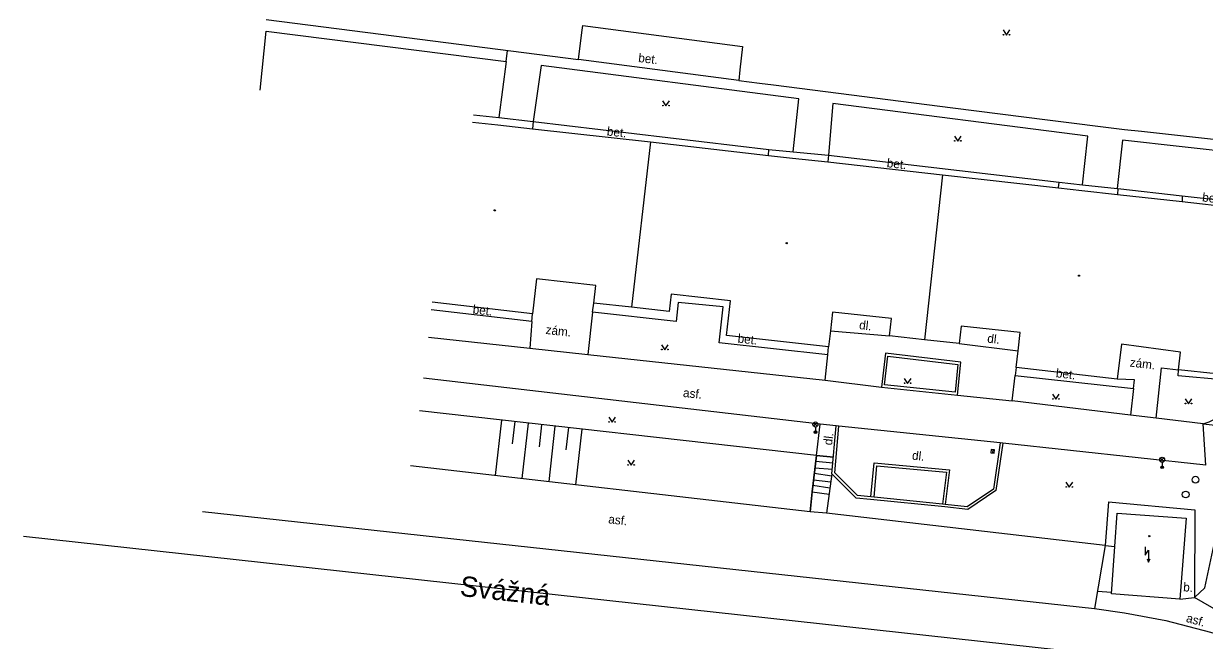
# Model space of a CAD drawing. Extents: x -602419 to -601554, y -1162937 to -1162362.
# Drawn here: x -602396.1 to -602308.5, y -1162499.1 to -1162453.4 of the extents above; entities that cross this region are included whole.
import ezdxf

# ---------------------------------------------------------------- set-up
doc = ezdxf.new("R2010")
doc.units = 0
doc.layers.add('Podklad', color=7, linetype='Continuous')

msp = doc.modelspace()

# ---------------------------------------------------------------- linework, layer by layer
at = {"layer": 'Podklad'}
for p, q in [((-602337.4625, -1162483.21), (-602337.1975, -1162482.945)), ((-602337.4625, -1162482.945), (-602337.1975, -1162483.21)), ((-602337.33, -1162483.265), (-602337.33, -1162483.64)), ((-602324.1751, -1162484.9359), (-602324.2049, -1162485.1841)), ((-602311.7525, -1162485.82), (-602311.4875, -1162485.555)), ((-602311.7525, -1162485.555), (-602311.4875, -1162485.82)), ((-602311.62, -1162485.875), (-602311.62, -1162486.25))]:
    msp.add_line(p, q, dxfattribs=at)
for points in [[(-602378.06, -1162453.06), (-602369.57, -1162454.14), (-602358.96, -1162455.49)], [(-602378.51, -1162458.3), (-602378.06, -1162453.9099), (-602360.27, -1162456.17), (-602360.81, -1162460.32)], [(-602354.9099, -1162456.01), (-602354.64, -1162454.01), (-602354.57, -1162453.5), (-602342.74, -1162455.06), (-602342.93, -1162456.77), (-602343.02, -1162457.57)], [(-602323.4099, -1162453.825), (-602323.1599, -1162454.2), (-602322.9099, -1162453.825)], [(-602360.27, -1162456.17), (-602360.1597, -1162455.3374)], [(-602358.96, -1162455.49), (-602354.9099, -1162456.01)], [(-602357.68, -1162456.4699), (-602358.25, -1162460.62)], [(-602338.57, -1162458.93), (-602357.68, -1162456.4699)], [(-602343.02, -1162457.57), (-602354.9099, -1162456.01)], [(-602343.02, -1162457.57), (-602341.48, -1162457.77)], [(-602341.48, -1162457.77), (-602340.44, -1162457.9)], [(-602340.44, -1162457.9), (-602327.14, -1162459.59)], [(-602348.6599, -1162459.085), (-602348.4099, -1162459.46), (-602348.1599, -1162459.085)], [(-602338.98, -1162462.86), (-602338.57, -1162458.93)], [(-602336.04, -1162459.27), (-602336.37, -1162463.1)], [(-602317.13, -1162461.7), (-602336.04, -1162459.27)], [(-602362.69, -1162460.11), (-602360.81, -1162460.32)], [(-602327.14, -1162459.59), (-602320.12, -1162460.48)], [(-602362.75, -1162460.6599), (-602360.88, -1162460.87)], [(-602360.88, -1162460.87), (-602358.32, -1162461.15)], [(-602360.81, -1162460.32), (-602358.25, -1162460.62)], [(-602358.25, -1162460.62), (-602358.32, -1162461.15)], [(-602358.32, -1162461.15), (-602349.57, -1162462.13)], [(-602358.25, -1162460.62), (-602340.78, -1162462.7)], [(-602320.12, -1162460.48), (-602314.4, -1162461.21), (-602313.15, -1162461.34)], [(-602327.02, -1162461.695), (-602326.77, -1162462.07), (-602326.52, -1162461.695)], [(-602317.36, -1162463.7199), (-602317.13, -1162461.7)], [(-602305.7, -1162462.98), (-602314.55, -1162461.99), (-602314.96, -1162465.58)], [(-602313.15, -1162461.34), (-602306.9099, -1162462.02), (-602305.58, -1162462.1599)], [(-602349.57, -1162462.13), (-602350.9699, -1162474.39)], [(-602349.57, -1162462.13), (-602340.82, -1162463.13)], [(-602340.82, -1162463.13), (-602340.78, -1162462.7)], [(-602340.78, -1162462.7), (-602338.98, -1162462.86)], [(-602338.98, -1162462.86), (-602336.37, -1162463.1)], [(-602340.82, -1162463.13), (-602339.02, -1162463.32)], [(-602339.02, -1162463.32), (-602336.4099, -1162463.61)], [(-602336.37, -1162463.1), (-602336.4099, -1162463.61)], [(-602336.4099, -1162463.61), (-602327.9099, -1162464.56)], [(-602336.37, -1162463.1), (-602319.25, -1162465.11)], [(-602317.52, -1162465.3), (-602317.36, -1162463.7199)], [(-602327.9099, -1162464.56), (-602329.25, -1162476.79)], [(-602327.9099, -1162464.56), (-602319.3, -1162465.52)], [(-602319.3, -1162465.52), (-602319.25, -1162465.11)], [(-602319.3, -1162465.52), (-602317.56, -1162465.7199)], [(-602319.25, -1162465.11), (-602317.52, -1162465.3)], [(-602317.52, -1162465.3), (-602314.96, -1162465.58)], [(-602317.56, -1162465.7199), (-602314.93, -1162466.02)], [(-602314.96, -1162465.58), (-602314.9, -1162465.59)], [(-602314.9, -1162465.59), (-602314.93, -1162466.02)], [(-602314.93, -1162466.02), (-602310.14, -1162466.55)], [(-602314.9, -1162465.59), (-602310.12, -1162466.13)], [(-602310.12, -1162466.13), (-602305.6599, -1162466.62), (-602307.14, -1162479.76), (-602310.42, -1162479.48), (-602310.4, -1162479.02)], [(-602310.12, -1162466.13), (-602310.14, -1162466.55)], [(-602310.14, -1162466.55), (-602306.24, -1162466.99)], [(-602358.01, -1162472.28), (-602358.31, -1162474.87)], [(-602353.62, -1162472.78), (-602358.01, -1162472.28)], [(-602353.77, -1162474.07), (-602353.62, -1162472.78)], [(-602348.02, -1162473.4099), (-602348.17, -1162474.7)], [(-602343.63, -1162473.9099), (-602348.02, -1162473.4099)], [(-602358.31, -1162474.87), (-602365.76, -1162474.01)], [(-602336.4099, -1162477.92), (-602344.4699, -1162477.02), (-602344.17, -1162474.36), (-602347.51, -1162474.03), (-602347.6599, -1162475.43), (-602353.85, -1162474.74)], [(-602353.85, -1162474.74), (-602353.77, -1162474.07)], [(-602350.9699, -1162474.39), (-602353.77, -1162474.07)], [(-602343.92, -1162476.49), (-602343.63, -1162473.9099)], [(-602358.35, -1162475.44), (-602365.82, -1162474.57)], [(-602358.35, -1162475.44), (-602358.31, -1162474.87)], [(-602353.85, -1162474.74), (-602354.21, -1162477.88)], [(-602348.17, -1162474.7), (-602350.9699, -1162474.39)], [(-602336.07, -1162474.74), (-602336.2199, -1162476.12)], [(-602331.69, -1162475.21), (-602336.07, -1162474.74)], [(-602358.35, -1162475.44), (-602358.51, -1162477.4099)], [(-602331.83, -1162476.51), (-602331.69, -1162475.21)], [(-602326.52, -1162475.78), (-602326.6599, -1162477.07)], [(-602322.14, -1162476.26), (-602326.52, -1162475.78)], [(-602366.03, -1162476.59), (-602358.51, -1162477.4099)], [(-602336.35, -1162477.32), (-602343.92, -1162476.49)], [(-602336.2199, -1162476.12), (-602336.35, -1162477.32)], [(-602336.2199, -1162476.12), (-602331.83, -1162476.51)], [(-602329.25, -1162476.79), (-602331.83, -1162476.51)], [(-602326.6599, -1162477.07), (-602329.25, -1162476.79)], [(-602322.3, -1162477.62), (-602322.14, -1162476.26)], [(-602358.51, -1162477.4099), (-602354.21, -1162477.88)], [(-602348.74, -1162477.165), (-602348.49, -1162477.54), (-602348.24, -1162477.165)], [(-602336.4099, -1162477.92), (-602336.35, -1162477.32)], [(-602332.14, -1162477.79), (-602332.42, -1162480.31)], [(-602326.54, -1162478.45), (-602332.14, -1162477.79)], [(-602326.6599, -1162477.07), (-602322.3, -1162477.62)], [(-602322.44, -1162478.84), (-602322.3, -1162477.62)], [(-602314.64, -1162477.12), (-602314.94, -1162479.71)], [(-602310.26, -1162477.7199), (-602314.64, -1162477.12)], [(-602310.4, -1162479.02), (-602310.26, -1162477.7199)], [(-602354.21, -1162477.88), (-602336.6, -1162479.8)], [(-602336.6, -1162479.8), (-602336.4099, -1162477.92)], [(-602326.96, -1162480.68), (-602332.2, -1162480.13), (-602331.96, -1162478.01), (-602326.76, -1162478.63), (-602326.96, -1162480.68)], [(-602326.78, -1162480.9), (-602326.54, -1162478.45)], [(-602322.75, -1162481.33), (-602322.52, -1162479.45)], [(-602322.44, -1162478.84), (-602322.52, -1162479.45)], [(-602322.52, -1162479.45), (-602313.73, -1162480.4)], [(-602314.94, -1162479.71), (-602322.44, -1162478.84)], [(-602312.05, -1162482.61), (-602311.6599, -1162478.87), (-602310.4, -1162479.02)], [(-602307.62, -1162479.33), (-602310.4, -1162479.02)], [(-602336.98, -1162483.04), (-602366.4, -1162479.65)], [(-602336.6, -1162479.8), (-602332.42, -1162480.31)], [(-602332.42, -1162480.31), (-602326.78, -1162480.9)], [(-602330.74, -1162479.665), (-602330.49, -1162480.04), (-602330.24, -1162479.665)], [(-602313.73, -1162480.4), (-602313.6599, -1162479.76), (-602314.94, -1162479.71)], [(-602313.73, -1162480.4), (-602313.96, -1162482.38)], [(-602308.58, -1162483.03), (-602308.12, -1162482.88), (-602307.68, -1162482.6599), (-602307.28, -1162482.37), (-602306.9099, -1162482), (-602306.64, -1162481.67), (-602306.38, -1162481.23), (-602306.19, -1162480.75), (-602306.07, -1162480.23)], [(-602326.78, -1162480.9), (-602322.75, -1162481.33)], [(-602313.96, -1162482.38), (-602322.75, -1162481.33)], [(-602319.74, -1162480.835), (-602319.49, -1162481.21), (-602319.24, -1162480.835)], [(-602309.9099, -1162481.165), (-602309.6599, -1162481.54), (-602309.4099, -1162481.165)], [(-602337.25, -1162485.38), (-602366.68, -1162482.07)], [(-602360.62, -1162482.75), (-602361.08, -1162486.85)], [(-602359.63, -1162482.86), (-602359.81, -1162484.5)], [(-602358.63, -1162482.9699), (-602359.09, -1162487.08)], [(-602352.6599, -1162482.5349), (-602352.4099, -1162482.9099), (-602352.1599, -1162482.5349)], [(-602337.25, -1162485.38), (-602336.98, -1162483.04)], [(-602335.78, -1162483.18), (-602336.98, -1162483.04)], [(-602312.05, -1162482.61), (-602313.96, -1162482.38)], [(-602308.58, -1162483.03), (-602312.05, -1162482.61)], [(-602308.38, -1162486.1), (-602308.58, -1162483.03)], [(-602308.58, -1162483.03), (-602300.9, -1162483.86)], [(-602357.64, -1162483.09), (-602357.82, -1162484.73)], [(-602356.65, -1162483.2), (-602357.11, -1162487.31)], [(-602355.65, -1162483.31), (-602355.84, -1162484.96)], [(-602354.6599, -1162483.42), (-602355.12, -1162487.54)], [(-602336.1, -1162486.74), (-602335.78, -1162483.18)], [(-602333.2199, -1162488.44), (-602334.21, -1162488.34), (-602335.89, -1162486.6599), (-602335.58, -1162483.2)], [(-602335.58, -1162483.2), (-602335.78, -1162483.18)], [(-602323.63, -1162484.43), (-602335.58, -1162483.2)], [(-602323.43, -1162484.45), (-602323.94, -1162487.98), (-602326.03, -1162489.38), (-602327.73, -1162489.19), (-602333.24, -1162488.64), (-602334.3, -1162488.53), (-602336.1, -1162486.74)], [(-602323.63, -1162484.43), (-602324.13, -1162487.86), (-602326.08, -1162489.18), (-602327.71, -1162489)], [(-602323.43, -1162484.45), (-602323.63, -1162484.43)], [(-602308.38, -1162486.1), (-602323.43, -1162484.45)], [(-602337.25, -1162485.38), (-602337.57, -1162488.06), (-602337.73, -1162489.54)], [(-602337.73, -1162489.54), (-602337.57, -1162488.06), (-602337.25, -1162485.38)], [(-602335.9885, -1162485.5), (-602337.25, -1162485.38)], [(-602337.25, -1162485.38), (-602335.99, -1162485.5)], [(-602337.73, -1162489.54), (-602367.36, -1162486.13)], [(-602351.25, -1162485.725), (-602351, -1162486.1), (-602350.75, -1162485.725)], [(-602337.36, -1162486.28), (-602336.07, -1162486.39)], [(-602336.03, -1162485.94), (-602337.31, -1162485.83)], [(-602333.2199, -1162488.44), (-602332.96, -1162485.9099), (-602327.38, -1162486.44), (-602327.71, -1162489)], [(-602332.96, -1162488.4699), (-602332.77, -1162486.13), (-602327.6, -1162486.62), (-602327.9, -1162488.98)], [(-602337.46, -1162487.17), (-602336.18, -1162487.34)], [(-602336.12, -1162486.9), (-602337.4099, -1162486.7199)], [(-602336.1, -1162486.74), (-602336.51, -1162489.65)], [(-602318.75, -1162487.355), (-602318.5, -1162487.73), (-602318.25, -1162487.355)], [(-602337.57, -1162488.06), (-602336.3099, -1162488.23)], [(-602337.57, -1162488.06), (-602336.31, -1162488.23)], [(-602336.25, -1162487.79), (-602337.52, -1162487.61)], [(-602332.96, -1162488.4699), (-602333.2199, -1162488.44)], [(-602327.9, -1162488.98), (-602332.96, -1162488.4699)], [(-602327.71, -1162489), (-602327.9, -1162488.98)], [(-602315.6, -1162488.82), (-602315.83, -1162492.06)], [(-602315.6, -1162488.82), (-602309.2, -1162489.4099), (-602309.2199, -1162495.9099)], [(-602382.78, -1162489.52), (-602316.63, -1162496.73)], [(-602336.51, -1162489.65), (-602337.73, -1162489.54)], [(-602315.83, -1162492.06), (-602336.51, -1162489.65)], [(-602315.12, -1162492.13), (-602314.94, -1162489.64)], [(-602314.94, -1162489.64), (-602309.84, -1162490.03)], [(-602309.84, -1162490.03), (-602310.31, -1162496.02)], [(-602304.83, -1162502.84), (-602311.77, -1162501.0069), (-602317.2, -1162500.0369), (-602396.05, -1162491.38)], [(-602309.2199, -1162495.9099), (-602308.45, -1162495.19), (-602307.64, -1162491.38)], [(-602315.83, -1162492.06), (-602316.63, -1162496.73)], [(-602315.83, -1162492.06), (-602315.12, -1162492.13)], [(-602315.38, -1162495.63), (-602315.12, -1162492.13)], [(-602312.87, -1162492.15), (-602312.87, -1162492.775), (-602312.62, -1162492.4), (-602312.62, -1162493.275)], [(-602312.7295, -1162493.0305), (-602312.62, -1162493.275), (-602312.5105, -1162493.0305)], [(-602316.4079, -1162495.4337), (-602315.3712, -1162495.5121)], [(-602310.31, -1162496.02), (-602315.38, -1162495.63)], [(-602310.31, -1162496.02), (-602309.2199, -1162495.9099)], [(-602307.7449, -1162498.5654), (-602307.29, -1162497.01), (-602309.2199, -1162495.9099)], [(-602316.63, -1162496.73), (-602314.4, -1162497.05), (-602311.34, -1162497.61), (-602308.03, -1162498.48), (-602304.6599, -1162499.49), (-602300.81, -1162500.81), (-602297.38, -1162502.17)]]:
    msp.add_lwpolyline(points, dxfattribs=at)
msp.add_lwpolyline([(-602324.2992, -1162484.921), (-602324.329, -1162485.1692), (-602324.0808, -1162485.199), (-602324.051, -1162484.9508)], close=True, dxfattribs=at)
for centre, radius in [((-602323.385, -1162454.1749), 0.025), ((-602322.9353, -1162454.1749), 0.025), ((-602348.635, -1162459.4349), 0.025), ((-602348.1853, -1162459.4349), 0.025), ((-602326.9951, -1162462.0449), 0.025), ((-602326.5454, -1162462.0449), 0.025), ((-602361.11, -1162467.2), 0.045), ((-602361.11, -1162467.2), 0.0199), ((-602339.46, -1162469.63), 0.045), ((-602339.46, -1162469.63), 0.0199), ((-602317.78, -1162472.04), 0.045), ((-602317.78, -1162472.04), 0.0199), ((-602348.7151, -1162477.5149), 0.025), ((-602348.2654, -1162477.5149), 0.025), ((-602330.7151, -1162480.0149), 0.025), ((-602330.2654, -1162480.0149), 0.025), ((-602319.7151, -1162481.1849), 0.025), ((-602319.2654, -1162481.1849), 0.025), ((-602309.885, -1162481.5149), 0.025), ((-602309.4353, -1162481.5149), 0.025), ((-602352.635, -1162482.8848), 0.025), ((-602352.1853, -1162482.8848), 0.025), ((-602337.33, -1162483.0775), 0.1875), ((-602337.33, -1162483.64), 0.1), ((-602337.33, -1162483.64), 0.0723), ((-602337.33, -1162483.64), 0.0438), ((-602311.62, -1162485.6875), 0.1875), ((-602351.2251, -1162486.0749), 0.025), ((-602350.7754, -1162486.0749), 0.025), ((-602311.62, -1162486.25), 0.1), ((-602311.62, -1162486.25), 0.0723), ((-602311.62, -1162486.25), 0.0438), ((-602309.14, -1162487.17), 0.25), ((-602318.7251, -1162487.7049), 0.025), ((-602318.2754, -1162487.7049), 0.025), ((-602309.87, -1162488.27), 0.25), ((-602312.57, -1162491.36), 0.045), ((-602312.57, -1162491.36), 0.0199)]:
    msp.add_circle(centre, radius, dxfattribs=at)

# ---------------------------------------------------------------- texts
for s, height, rotation, p in [('bet.', 0.65, 353.6, (-602350.49, -1162456.2)), ('bet.', 0.65, 353.6, (-602352.82, -1162461.64)), ('bet.', 0.65, 353.6, (-602332.06, -1162463.99)), ('bet.', 0.65, 353.38, (-602308.67, -1162466.53)), ('bet.', 0.65, 353.62, (-602362.77, -1162474.85)), (' zám.', 0.65, 353.62, (-602357.6, -1162476.33)), ('dl.', 0.65, 353.38, (-602334.11, -1162476)), ('bet.', 0.65, 353.62, (-602343.12, -1162477)), ('dl.', 0.65, 353.38, (-602324.61, -1162477)), (' zám.', 0.65, 353.38, (-602314.28, -1162478.75)), ('bet.', 0.65, 353.38, (-602319.52, -1162479.57)), ('asf.', 0.65, 354.12, (-602347.17, -1162481.03)), ('dl.', 0.65, 83.42, (-602336.1, -1162484.64)), ('dl.', 0.65, 353.38, (-602330.19, -1162485.67)), ('asf.', 0.65, 353.65, (-602352.71, -1162490.4)), ('Svážná', 1.5, 353.73, (-602363.74, -1162495.78)), ('b.', 0.65, 355.58, (-602310.07, -1162495.44)), ('asf.', 0.65, 344.3, (-602309.88, -1162497.7))]:
    msp.add_text(s, height=height, rotation=rotation, dxfattribs=at).set_placement(p)

doc.saveas('drawing.dxf')
